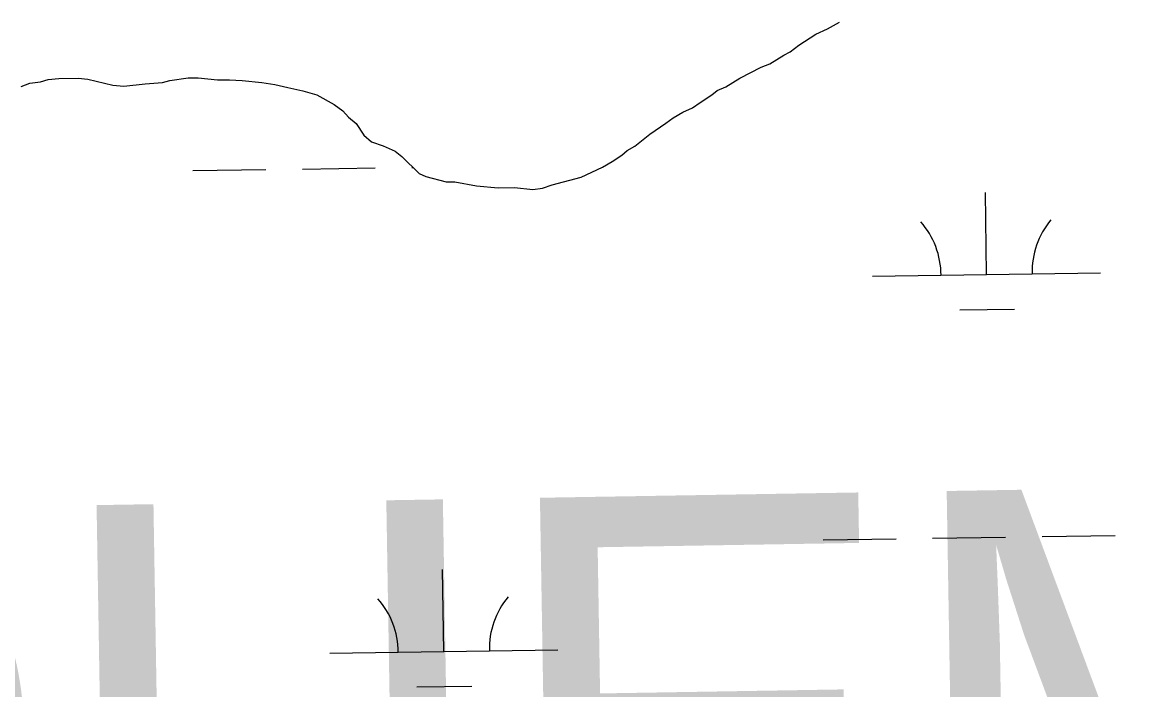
# Model space of a CAD drawing. Extents: x 3807117 to 3845308, y 337856 to 363736.
# Drawn here: x 3833316.1 to 3833801, y 360482.1 to 360775.2 of the extents above; entities that cross this region are included whole.
import ezdxf

# ---------------------------------------------------------------- set-up
doc = ezdxf.new("R2010")
doc.units = 0
for name, color, linetype in [('V-TOPO-GNAM-IDEN', 7, 'Continuous'), ('V-TOPO-SHOR', 7, 'Continuous'), ('V-WETL-SWMP', 7, 'Continuous')]:
    doc.layers.add(name, color=color, linetype=linetype)

msp = doc.modelspace()

# ---------------------------------------------------------------- linework, layer by layer
at = {"layer": 'V-TOPO-SHOR'}
for p, q in [((3833669.37, 360772.27), (3833674.54, 360775.17)), ((3833656.67, 360765.03), (3833664.19, 360769.85)), ((3833664.19, 360769.85), (3833669.37, 360772.27)), ((3833652.92, 360762.15), (3833656.67, 360765.03)), ((3833643.99, 360756.84), (3833650.1, 360760.7)), ((3833650.1, 360760.7), (3833652.92, 360762.15)), ((3833630.81, 360750.54), (3833640.22, 360755.38)), ((3833640.22, 360755.38), (3833643.99, 360756.84)), ((3833319.48, 360748.44), (3833324.21, 360748.96)), ((3833324.21, 360748.96), (3833327.51, 360749.95)), ((3833327.51, 360749.95), (3833332.24, 360750.47)), ((3833332.24, 360750.47), (3833340.75, 360750.57)), ((3833340.75, 360750.57), (3833345.02, 360750.14)), ((3833345.02, 360750.14), (3833355.93, 360747.43)), ((3833377.68, 360748.62), (3833380.98, 360749.6)), ((3833380.98, 360749.6), (3833389.02, 360750.64)), ((3833389.02, 360750.64), (3833393.28, 360750.69)), ((3833393.28, 360750.69), (3833401.8, 360749.84)), ((3833401.8, 360749.84), (3833407.01, 360749.9)), ((3833407.01, 360749.9), (3833412.69, 360749.49)), ((3833412.69, 360749.49), (3833421.22, 360748.64)), ((3833624.71, 360746.69), (3833630.81, 360750.54)), ((3833315.72, 360746.97), (3833319.48, 360748.44)), ((3833355.93, 360747.43), (3833360.67, 360747.01)), ((3833360.67, 360747.01), (3833370.12, 360748.06)), ((3833370.12, 360748.06), (3833377.68, 360748.62)), ((3833421.22, 360748.64), (3833426.9, 360747.76)), ((3833426.9, 360747.76), (3833432.6, 360746.4)), ((3833432.6, 360746.4), (3833439.24, 360745.06)), ((3833439.24, 360745.06), (3833445.41, 360743.24)), ((3833618.59, 360743.3), (3833620.94, 360745.22)), ((3833620.94, 360745.22), (3833624.71, 360746.69)), ((3833445.41, 360743.24), (3833453.03, 360739.06)), ((3833610.14, 360737.53), (3833613.43, 360739.93)), ((3833613.43, 360739.93), (3833618.59, 360743.3)), ((3833453.03, 360739.06), (3833456.84, 360736.27)), ((3833456.84, 360736.27), (3833459.24, 360733.46)), ((3833601.67, 360733.18), (3833605.9, 360735.59)), ((3833605.9, 360735.59), (3833610.14, 360737.53)), ((3833459.24, 360733.46), (3833462.59, 360730.66)), ((3833462.59, 360730.66), (3833465.96, 360725.49)), ((3833591.34, 360725.96), (3833598.39, 360730.77)), ((3833598.39, 360730.77), (3833601.67, 360733.18)), ((3833465.96, 360725.49), (3833469.3, 360722.69)), ((3833584.78, 360720.68), (3833591.34, 360725.96)), ((3833469.3, 360722.69), (3833474.53, 360720.85)), ((3833474.53, 360720.85), (3833479.76, 360718.55)), ((3833581.49, 360718.75), (3833584.78, 360720.68)), ((3833479.76, 360718.55), (3833482.62, 360716.21)), ((3833482.62, 360716.21), (3833490.28, 360708.73)), ((3833574.92, 360713.95), (3833579.15, 360716.83)), ((3833579.15, 360716.83), (3833581.49, 360718.75)), ((3833561.27, 360707.17), (3833570.69, 360711.53)), ((3833570.69, 360711.53), (3833574.92, 360713.95)), ((3833490.28, 360708.73), (3833493.13, 360707.34)), ((3833493.13, 360707.34), (3833502.15, 360705.08)), ((3833548.54, 360703.71), (3833561.27, 360707.17)), ((3833502.15, 360705.08), (3833505.93, 360705.12)), ((3833505.93, 360705.12), (3833515.42, 360703.34)), ((3833515.42, 360703.34), (3833524.89, 360702.5)), ((3833524.89, 360702.5), (3833531.99, 360702.58)), ((3833531.99, 360702.58), (3833540.04, 360701.72)), ((3833540.04, 360701.72), (3833544.29, 360702.24)), ((3833544.29, 360702.24), (3833548.54, 360703.71))]:
    msp.add_line(p, q, dxfattribs=at)
at = {"layer": 'V-WETL-SWMP'}
for p, q in [((3833669.37, 360772.27), (3833674.54, 360775.17)), ((3833656.67, 360765.03), (3833664.19, 360769.85)), ((3833664.19, 360769.85), (3833669.37, 360772.27)), ((3833652.92, 360762.15), (3833656.67, 360765.03)), ((3833643.99, 360756.84), (3833650.1, 360760.7)), ((3833650.1, 360760.7), (3833652.92, 360762.15)), ((3833630.81, 360750.54), (3833640.22, 360755.38)), ((3833640.22, 360755.38), (3833643.99, 360756.84)), ((3833319.48, 360748.44), (3833324.21, 360748.96)), ((3833324.21, 360748.96), (3833327.51, 360749.95)), ((3833327.51, 360749.95), (3833332.24, 360750.47)), ((3833332.24, 360750.47), (3833340.75, 360750.57)), ((3833340.75, 360750.57), (3833345.02, 360750.14)), ((3833345.02, 360750.14), (3833355.93, 360747.43)), ((3833377.68, 360748.62), (3833380.98, 360749.6)), ((3833380.98, 360749.6), (3833389.02, 360750.64)), ((3833389.02, 360750.64), (3833393.28, 360750.69)), ((3833393.28, 360750.69), (3833401.8, 360749.84)), ((3833401.8, 360749.84), (3833407.01, 360749.9)), ((3833407.01, 360749.9), (3833412.69, 360749.49)), ((3833412.69, 360749.49), (3833421.22, 360748.64)), ((3833624.71, 360746.69), (3833630.81, 360750.54)), ((3833315.72, 360746.97), (3833319.48, 360748.44)), ((3833355.93, 360747.43), (3833360.67, 360747.01)), ((3833360.67, 360747.01), (3833370.12, 360748.06)), ((3833370.12, 360748.06), (3833377.68, 360748.62)), ((3833421.22, 360748.64), (3833426.9, 360747.76)), ((3833426.9, 360747.76), (3833432.6, 360746.4)), ((3833432.6, 360746.4), (3833439.24, 360745.06)), ((3833439.24, 360745.06), (3833445.41, 360743.24)), ((3833618.59, 360743.3), (3833620.94, 360745.22)), ((3833620.94, 360745.22), (3833624.71, 360746.69)), ((3833445.41, 360743.24), (3833453.03, 360739.06)), ((3833610.14, 360737.53), (3833613.43, 360739.93)), ((3833613.43, 360739.93), (3833618.59, 360743.3)), ((3833453.03, 360739.06), (3833456.84, 360736.27)), ((3833456.84, 360736.27), (3833459.24, 360733.46)), ((3833601.67, 360733.18), (3833605.9, 360735.59)), ((3833605.9, 360735.59), (3833610.14, 360737.53)), ((3833459.24, 360733.46), (3833462.59, 360730.66)), ((3833462.59, 360730.66), (3833465.96, 360725.49)), ((3833591.34, 360725.96), (3833598.39, 360730.77)), ((3833598.39, 360730.77), (3833601.67, 360733.18)), ((3833465.96, 360725.49), (3833469.3, 360722.69)), ((3833584.78, 360720.68), (3833591.34, 360725.96)), ((3833469.3, 360722.69), (3833474.53, 360720.85)), ((3833474.53, 360720.85), (3833479.76, 360718.55)), ((3833581.49, 360718.75), (3833584.78, 360720.68)), ((3833479.76, 360718.55), (3833482.62, 360716.21)), ((3833482.62, 360716.21), (3833490.28, 360708.73)), ((3833574.92, 360713.95), (3833579.15, 360716.83)), ((3833579.15, 360716.83), (3833581.49, 360718.75)), ((3833391.03, 360709.98), (3833423.03, 360710.46)), ((3833439.03, 360710.7), (3833471.02, 360711.18)), ((3833487.02, 360711.42), (3833487.52, 360711.43)), ((3833561.27, 360707.17), (3833570.69, 360711.53)), ((3833570.69, 360711.53), (3833574.92, 360713.95)), ((3833490.28, 360708.73), (3833493.13, 360707.34)), ((3833493.13, 360707.34), (3833502.15, 360705.08)), ((3833548.54, 360703.71), (3833561.27, 360707.17)), ((3833502.15, 360705.08), (3833505.93, 360705.12)), ((3833505.93, 360705.12), (3833515.42, 360703.34)), ((3833515.42, 360703.34), (3833524.89, 360702.5)), ((3833524.89, 360702.5), (3833531.99, 360702.58)), ((3833531.99, 360702.58), (3833540.04, 360701.72)), ((3833540.04, 360701.72), (3833544.29, 360702.24)), ((3833544.29, 360702.24), (3833548.54, 360703.71)), ((3833739.07, 360664.45), (3833738.53, 360700.44)), ((3833689.08, 360663.7), (3833789.06, 360665.2)), ((3833727.3, 360648.84), (3833751.3, 360649.2)), ((3833667.4, 360547.93), (3833699.4, 360548.41)), ((3833715.39, 360548.65), (3833747.39, 360549.13)), ((3833763.39, 360549.37), (3833795.39, 360549.85)), ((3833501.05, 360499), (3833500.51, 360535)), ((3833451.06, 360498.25), (3833551.04, 360499.75)), ((3833489.28, 360483.39), (3833513.28, 360483.75))]:
    msp.add_line(p, q, dxfattribs=at)
for centre, start, end in [((3833683.83, 360664.09), 0.0865, 41.6302), ((3833794.3, 360665.75), 140.0865, 181.6302), ((3833445.81, 360498.65), 0.0865, 41.6302), ((3833556.28, 360500.3), 140.0865, 181.6302)]:
    msp.add_arc(centre, 35.25, start, end, dxfattribs=at)

# ---------------------------------------------------------------- texts
at = {"layer": 'V-TOPO-GNAM-IDEN'}
msp.add_text('PLAQUEMINES', height=199.9996, rotation=0.9519, dxfattribs=at).set_placement((3832618.04, 360351.03))

doc.saveas('drawing.dxf')
